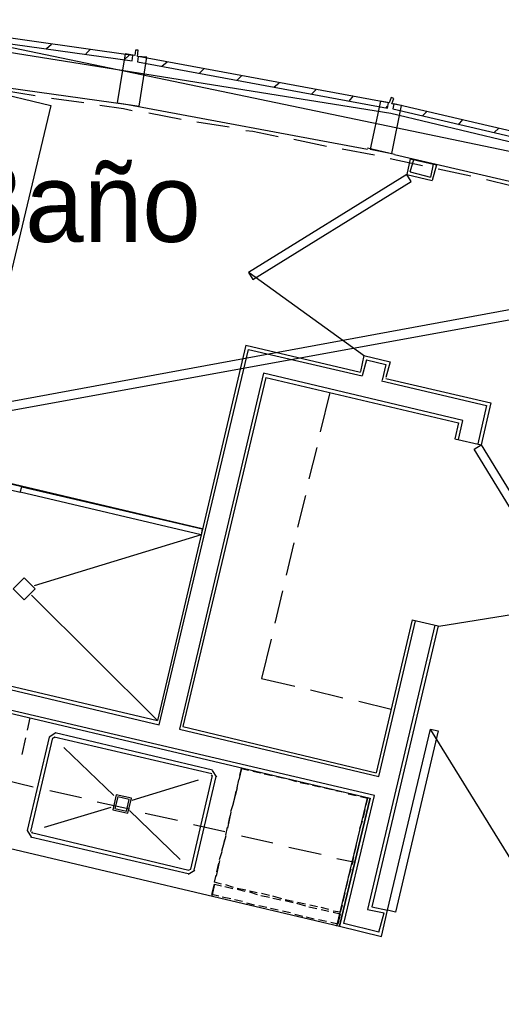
# Model space of a CAD drawing. Header units: feet. Extents: x -79 to 198, y -22 to 181.
# Tile 263 of 318: x 105 to 112, y 145 to 160. Entities that reach past the tile are written whole.
import ezdxf
from ezdxf.enums import TextEntityAlignment as Align

# ---------------------------------------------------------------- set-up
doc = ezdxf.new("R2010")
doc.units = ezdxf.units.FT
for name, color, linetype in [('A-AREA-UNIDAD', 30, 'CONTINUOUS'), ('A-LINEA', 7, 'CONTINUOUS'), ('A-NOMBRE-ESPACIO', 2, 'CONTINUOUS')]:
    doc.layers.add(name, color=color, linetype=linetype)

msp = doc.modelspace()

# ---------------------------------------------------------------- linework, layer by layer
at = {"layer": 'A-AREA-UNIDAD'}
msp.add_lwpolyline([(114.528, 157.1378), (110.368, 158.1333), (102.8, 159.3422), (102.752, 158.9333), (103.12, 158.8089), (103.12, 157.7422), (102.048, 153.1022), (101.76, 153.0489), (101.36, 151.3778), (102.88, 150.9689), (102.88, 149.7778), (102.592, 149.7422), (102.592, 148.3733), (102.32, 147.5733), (101.28, 147.5733), (100.288, 147.8222), (98.4, 139.8222), (96.72, 139.8933), (96.672, 140.1422), (89.28, 141.9022), (86.192, 128.9244)], dxfattribs=at)
at = {"layer": 'A-LINEA'}
for p, q in [((117.9592, 156.3547), (102.5812, 159.5525)), ((105.12, 159.1244), (105.2, 159.1911)), ((105.72, 159.0444), (105.7867, 159.1111)), ((106.3067, 158.9511), (106.3867, 159.0311)), ((106.88, 158.8578), (106.96, 158.9244)), ((107.4533, 158.7511), (107.52, 158.8178)), ((108.0267, 158.6444), (108.0933, 158.7111)), ((104.9467, 158.4044), (104.4533, 158.4844)), ((108.5867, 158.5378), (108.6667, 158.6044)), ((109.16, 158.4311), (109.2267, 158.4978)), ((105.6933, 158.2978), (105.2, 158.3644)), ((109.7333, 158.3244), (109.8, 158.4044)), ((110.2933, 158.2178), (110.32, 158.2444)), ((107.1733, 158.0444), (106.68, 158.1378)), ((110.8533, 158.0978), (110.92, 158.1644)), ((111.4, 157.9644), (111.4667, 158.0444)), ((107.9067, 157.9244), (107.4133, 158.0044)), ((111.9467, 157.8444), (112.0133, 157.9111)), ((109.3867, 157.6311), (108.8933, 157.7378)), ((110.12, 157.4978), (109.6267, 157.5911)), ((110.4267, 157.5111), (110.0133, 157.6044)), ((110.8533, 157.3378), (110.36, 157.4444)), ((110.4267, 157.5111), (114.04, 156.6711)), ((110.6667, 157.4444), (110.6133, 157.2044)), ((110.6667, 157.4444), (111.0667, 157.3511)), ((110.6667, 157.2444), (110.72, 157.4311)), ((111.0133, 157.3644), (110.9733, 157.1644)), ((111.0667, 157.3511), (111, 157.1111)), ((111.5867, 157.1778), (111.0933, 157.2844)), ((110.6133, 157.2044), (111, 157.1111)), ((110.6667, 157.2444), (110.9733, 157.1644)), ((118.2654, 156.262), (36.6895, 141.2395)), ((118.2654, 156.262), (36.6895, 141.2395)), ((118.6048, 156.158), (36.6897, 141.24)), ((118.6048, 156.158), (36.6897, 141.24)), ((108.2091, 155.7094), (109.9677, 154.4405)), ((108.16, 154.6044), (106.8133, 148.8844)), ((108.16, 154.6044), (109.9067, 154.1911)), ((106.84, 148.8178), (108.2, 154.5378)), ((108.2, 154.5378), (109.9333, 154.1378)), ((109.96, 154.4444), (109.9067, 154.2044)), ((109.96, 154.4444), (110.36, 154.3511)), ((110, 154.3778), (109.9333, 154.1378)), ((110, 154.3778), (110.2933, 154.3111)), ((110.2933, 154.3111), (110.24, 154.0711)), ((110.36, 154.3511), (110.2933, 154.1111)), ((108.4667, 154.1111), (107.2, 148.7911)), ((108.4667, 154.1111), (111.4, 153.4178)), ((110.2267, 154.0578), (111.8267, 153.6844)), ((110.2933, 154.0978), (111.8933, 153.7244)), ((109.44, 153.8844), (109.2933, 153.2844)), ((111.8267, 153.6844), (111.6933, 153.0978)), ((111.8933, 153.7244), (111.7467, 153.0844)), ((111.4, 153.4178), (111.3467, 153.1778)), ((111.4, 153.1644), (111.4667, 153.4578)), ((111.3467, 153.1778), (111.7467, 153.0844)), ((109.24, 153.0444), (109.12, 152.5644)), ((107.4933, 151.8044), (103.4133, 152.7644)), ((104.7733, 152.4044), (104.7733, 152.4044)), ((104.7733, 152.4044), (104.7733, 152.4044)), ((109.0667, 152.3111), (108.9467, 151.8311)), ((107.48, 151.7111), (104.9333, 150.9378)), ((108.8933, 151.5911), (108.7733, 151.0978)), ((108.72, 150.8578), (108.6, 150.3644)), ((104.8933, 150.7911), (106.8133, 148.8844)), ((111.101, 150.3205), (113.2418, 150.6669)), ((110.6933, 150.4178), (110.1467, 148.0844)), ((110.1867, 148.0311), (110.7467, 150.4044)), ((110.6933, 150.4178), (111.0933, 150.3244)), ((111.04, 150.3378), (110.0133, 146.0044)), ((111.0933, 150.3244), (110.08, 146.0444)), ((108.5467, 150.1244), (108.4, 149.5244)), ((102.6533, 149.8044), (106.84, 148.8178)), ((102.72, 149.8444), (106.8133, 148.8844)), ((102.44, 149.4978), (110.0533, 147.6978)), ((110.12, 147.7378), (102.4533, 149.5378)), ((108.4, 149.5244), (108.9067, 149.4044)), ((109.1467, 149.3511), (109.64, 149.2311)), ((109.88, 149.1778), (110.3733, 149.0578)), ((104.8667, 148.9244), (104.8267, 148.7378)), ((107.1467, 148.7511), (110.1867, 148.0311)), ((107.2, 148.7911), (110.1467, 148.0844)), ((113.0839, 145.3322), (110.979, 148.7417)), ((104.8, 148.6178), (104.7467, 148.3644)), ((105.16, 148.6311), (104.8267, 147.2044)), ((105.2133, 148.6178), (104.88, 147.1911)), ((105.2666, 148.6954), (105.1623, 148.6311)), ((105.2513, 148.6306), (105.2272, 148.6157)), ((107.64, 148.0711), (105.24, 148.6311)), ((107.6533, 148.1244), (105.2533, 148.6978)), ((105.3867, 148.4711), (106.1467, 147.7378)), ((107.7177, 148.0178), (107.6533, 148.1221)), ((108.0933, 148.1511), (108.0533, 147.9778)), ((108.0667, 148.0444), (108.0933, 148.1511)), ((108.0933, 148.1511), (108.2, 148.1244)), ((104.44, 147.9911), (104.92, 147.8711)), ((106.4267, 147.6711), (107.44, 147.9778)), ((107.32, 146.6178), (107.6533, 148.0444)), ((107.3733, 146.6044), (107.7067, 148.0311)), ((107.6528, 148.0332), (107.6379, 148.0572)), ((108.0267, 147.8578), (108.0533, 147.9778)), ((108.2667, 148.1111), (108.3867, 148.0844)), ((108.44, 148.0711), (108.56, 148.0444)), ((108.6267, 148.0311), (108.7467, 148.0044)), ((108.8133, 147.9911), (108.9333, 147.9511)), ((105.1733, 147.8178), (105.6533, 147.7111)), ((108.0267, 147.8578), (107.96, 147.6044)), ((108.9867, 147.9378), (109.12, 147.9111)), ((109.1733, 147.8978), (109.2933, 147.8711)), ((109.36, 147.8578), (109.48, 147.8311)), ((109.5333, 147.8178), (109.6667, 147.7911)), ((107.9867, 147.6844), (108.0133, 147.8044)), ((109.5467, 145.7511), (110.0133, 147.6978)), ((109.5867, 145.7511), (110.0533, 147.6978)), ((110.0533, 147.6978), (109.5867, 145.7511)), ((109.6533, 145.7911), (110.12, 147.7378)), ((109.72, 147.7644), (109.84, 147.7378)), ((105.0933, 147.2578), (106.1067, 147.5644)), ((105.8933, 147.6444), (106.3867, 147.5378)), ((107.9333, 147.4978), (107.9733, 147.6178)), ((109.9733, 147.5244), (109.9467, 147.4044)), ((102.2267, 147.4844), (109.5867, 145.7511)), ((106.3867, 147.5111), (107.16, 146.7644)), ((106.6267, 147.4711), (107.12, 147.3644)), ((107.9333, 147.4844), (107.88, 147.2444)), ((107.8933, 147.3111), (107.92, 147.4311)), ((107.36, 147.2978), (107.84, 147.1911)), ((107.8533, 147.1378), (107.88, 147.2578)), ((109.9333, 147.3511), (109.8933, 147.2311)), ((104.829, 147.2044), (104.8934, 147.1001)), ((104.88, 147.1111), (107.28, 146.5511)), ((104.8933, 147.1778), (107.2933, 146.6044)), ((104.8939, 147.189), (104.9087, 147.165)), ((107.8533, 147.1244), (107.7867, 146.8844)), ((107.8133, 146.9511), (107.84, 147.0711)), ((108.0933, 147.1244), (108.5733, 147.0178)), ((109.88, 147.1644), (109.8533, 147.0444)), ((108.8133, 146.9511), (109.3067, 146.8444)), ((109.84, 146.9778), (109.8133, 146.8578)), ((107.76, 146.7644), (107.8, 146.8844)), ((109.5467, 146.7778), (109.8267, 146.7244)), ((109.8, 146.8044), (109.7733, 146.6844)), ((107.2954, 146.605), (107.3195, 146.6198)), ((107.76, 146.7511), (107.7067, 146.5111)), ((107.72, 146.5778), (107.7467, 146.7111)), ((109.76, 146.6178), (109.72, 146.4978)), ((107.28, 146.5401), (107.3843, 146.6045)), ((107.68, 146.3911), (107.64, 146.2044)), ((107.68, 146.3911), (107.7867, 146.3644)), ((107.84, 146.3511), (107.96, 146.3244)), ((107.9733, 146.3378), (107.8533, 146.3778)), ((108.16, 146.2978), (108.0267, 146.3244)), ((109.7067, 146.4311), (109.68, 146.3111)), ((107.9333, 146.1644), (107.8, 146.1911)), ((108.0267, 146.3111), (108.1467, 146.2844)), ((108.3333, 146.2578), (108.2133, 146.2844)), ((108.2133, 146.2711), (108.3333, 146.2311)), ((108.3867, 146.2178), (108.52, 146.1911)), ((108.52, 146.2178), (108.4, 146.2444)), ((108.7067, 146.1644), (108.5733, 146.2044)), ((108.5733, 146.1778), (108.6933, 146.1511)), ((109.6667, 146.2578), (109.64, 146.1244)), ((108.1067, 146.1244), (107.9867, 146.1511)), ((108.2933, 146.0711), (108.1733, 146.0978)), ((108.48, 146.0311), (108.36, 146.0578)), ((108.6533, 145.9911), (108.5333, 146.0178)), ((108.88, 146.1244), (108.76, 146.1511)), ((108.76, 146.1378), (108.88, 146.1111)), ((108.9333, 146.0978), (109.0667, 146.0578)), ((109.0667, 146.0844), (108.9467, 146.1111)), ((109.12, 146.0444), (109.24, 146.0178)), ((109.2533, 146.0444), (109.1333, 146.0711)), ((109.4267, 146.0044), (109.3067, 146.0311)), ((110.08, 146.0444), (110.32, 145.9911)), ((108.84, 145.9511), (108.72, 145.9778)), ((109.0267, 145.8978), (108.9067, 145.9244)), ((109.2, 145.8578), (109.08, 145.8844)), ((109.3067, 146.0044), (109.4267, 145.9778)), ((110.0133, 146.0044), (110.2667, 145.9511)), ((110.1867, 145.6578), (110.2667, 145.9511)), ((110.2267, 145.5911), (110.32, 145.9911)), ((109.3867, 145.8178), (109.2667, 145.8444)), ((109.5867, 145.7511), (110.2267, 145.5911)), ((110.1867, 145.6578), (109.6533, 145.7911))]:
    msp.add_line(p, q, dxfattribs=at)
for points in [[(102.6, 159.4711), (106.4267, 158.9378), (106.44, 159.0178), (102.6, 159.5644)], [(106.6533, 158.9911), (106.5067, 159.0044), (106.52, 159.0978), (106.48, 159.0978), (106.4667, 159.0178), (106.32, 159.0444), (106.2, 158.2978), (106.5333, 158.2444), (106.6533, 158.9911)], [(106.5067, 158.9244), (110.32, 158.2178), (110.3333, 158.2978), (106.52, 159.0044), (106.5067, 158.9244)], [(102.4667, 158.8178), (106.36, 158.2711), (110.0133, 157.5911)], [(103.24, 158.7244), (105.1867, 158.2578), (104.4933, 155.3378), (102.5467, 155.8044)], [(110.5333, 158.2578), (110.3867, 158.2844), (110.4133, 158.3644), (110.3733, 158.3778), (110.3467, 158.2978), (110.2133, 158.3244), (110.0533, 157.5911), (110.3867, 157.5244), (110.5333, 158.2578)], [(106.4267, 158.1778), (106.2933, 158.2044), (105.9333, 158.2578)], [(110.4, 158.2044), (114.16, 157.3244), (114.1867, 157.4044), (110.4133, 158.2844), (110.4, 158.2044)], [(108.6533, 157.7778), (108.2667, 157.8578), (108.16, 157.8711)], [(110.6133, 157.2044), (108.2, 155.7111), (108.2667, 155.6044), (110.68, 157.0978), (110.6133, 157.2044)], [(112.32, 157.0044), (112.2, 157.0311), (111.8267, 157.1244)], [(111.4667, 153.4578), (108.4267, 154.1778), (107.1467, 148.7511)], [(111.7467, 153.0844), (113.2267, 150.6711), (113.12, 150.6044), (111.64, 153.0178), (111.7467, 153.0844)], [(103.3867, 152.6844), (104.72, 152.3644), (104.7467, 152.4444), (103.4133, 152.7644), (103.3867, 152.6844)], [(107.48, 151.7111), (104.72, 152.3644), (104.7467, 152.4444), (107.4933, 151.8044), (107.48, 151.7111)], [(107.48, 151.7111), (104.72, 152.3644), (104.7467, 152.4444), (107.4933, 151.8044), (107.48, 151.7111)], [(107.44, 151.7644), (107.44, 151.7644), (107.44, 151.7644)], [(107.44, 151.7644), (107.44, 151.7644), (107.44, 151.7644)], [(104.9467, 150.8911), (104.78, 151.0578), (104.6133, 150.8911), (104.78, 150.7244), (104.9467, 150.8911)], [(110.32, 145.9911), (110.9733, 148.7511), (111.0933, 148.7244), (110.44, 145.9644), (110.32, 145.9911)], [(106.3609, 147.4693), (106.4152, 147.6987), (106.1858, 147.7529), (106.1315, 147.5236), (106.3609, 147.4693)], [(106.3399, 147.5033), (106.3811, 147.6777), (106.2068, 147.7189), (106.1656, 147.5446), (106.3399, 147.5033)], [(109.9067, 147.7244), (110.0133, 147.6978), (109.9867, 147.5911)], [(107.7867, 146.3911), (107.68, 146.4178), (107.7067, 146.5244)], [(107.7467, 146.2044), (107.64, 146.2311), (107.68, 146.3911)], [(109.6267, 146.0711), (109.6, 145.9644), (109.4933, 145.9778)], [(109.4933, 145.9644), (109.6, 145.9378), (109.56, 145.7778), (109.4533, 145.8044)]]:
    msp.add_lwpolyline(points, dxfattribs=at)

# ---------------------------------------------------------------- texts
at = {"layer": 'A-NOMBRE-ESPACIO'}
msp.add_text('Baño', height=1.2, dxfattribs=at).set_placement((105.6, 156.1778), align=Align.CENTER)

doc.saveas('drawing.dxf')
